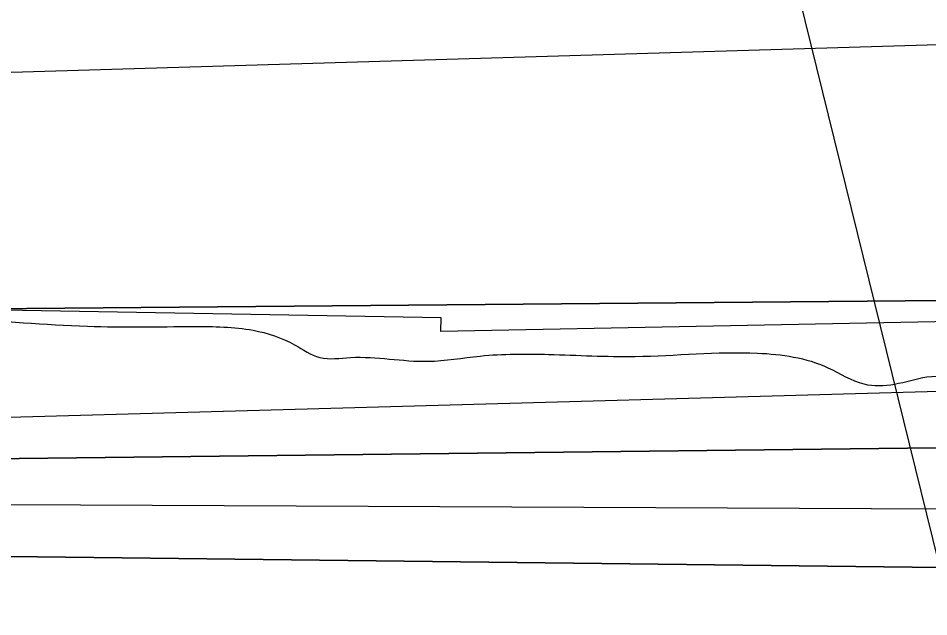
# Model space of a CAD drawing. Extents: x 3445503 to 3483459, y 540493 to 566012.
# Drawn here: x 3472491.1 to 3472666.8, y 551825.4 to 551941 of the extents above; entities that cross this region are included whole.
import ezdxf

# ---------------------------------------------------------------- set-up
doc = ezdxf.new("R2010")
doc.units = 0
for name, color, linetype in [('V-RIVR-EDGE', 7, 'Continuous'), ('V-RIVR-RANG', 7, 'Continuous'), ('V-RRAP-RVMT', 7, 'Continuous'), ('V-TOPO-DPTH', 7, 'Continuous'), ('V-TOPO-MINR', 7, 'Continuous'), ('V-TOPO-WATR', 7, 'Continuous')]:
    doc.layers.add(name, color=color, linetype=linetype)

msp = doc.modelspace()

# ---------------------------------------------------------------- linework, layer by layer
at = {"layer": 'V-RIVR-EDGE'}
msp.add_spline([(3466309.3848466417, 552621.9579710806), (3466349.703870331, 552619.4248512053), (3466382.7286882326, 552619.3431903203), (3466411.927860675, 552618.5757255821), (3466431.7444705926, 552619.221988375), (3466456.4313341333, 552621.2467355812), (3466478.3423179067, 552625.364137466), (3466500.245565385, 552626.3528723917), (3466524.236310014, 552628.0317091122), (3466536.750118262, 552627.6531342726), (3466565.613695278, 552631.7533443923), (3466586.12556452, 552632.3978880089), (3466600.729448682, 552633.7523039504), (3466616.0268729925, 552634.4097413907), (3466639.3163411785, 552633.656889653), (3466653.5691573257, 552633.621646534), (3466663.6572942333, 552636.3777557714), (3466670.958376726, 552636.70733408), (3466676.5238896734, 552638.0840993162), (3466689.3818892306, 552636.3141462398), (3466713.3709146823, 552637.2977236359), (3466728.6700581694, 552638.6504204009), (3466733.538592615, 552639.3336454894), (3466741.1864451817, 552639.3147345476), (3466744.6653205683, 552640.3490276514), (3466765.8784662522, 552643.425259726), (3466811.078918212, 552646.7898098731), (3466822.205646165, 552647.8051920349), (3466836.469636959, 552652.2891345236), (3466848.283028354, 552649.8265008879), (3466872.264317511, 552647.6814113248), (3466895.5486281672, 552644.842781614), (3466925.7906895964, 552644.0727381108), (3466966.4607813, 552642.9292772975), (3466982.79421789, 552640.8030986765), (3467002.59535522, 552635.1920275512), (3467043.595884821, 552627.0951139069), (3467061.669188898, 552625.6598966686), (3467070.7101388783, 552626.68043636), (3467078.7116382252, 552629.0940734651), (3467090.2031876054, 552637.061189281), (3467099.252733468, 552641.558025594), (3467116.301199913, 552647.425610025), (3467156.6554667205, 552659.1453062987), (3467180.3045988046, 552663.258410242), (3467190.046825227, 552666.710638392), (3467215.09593143, 552674.6442302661), (3467224.4982644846, 552681.2259849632), (3467241.911552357, 552694.0453030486), (3467256.190156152, 552704.4389497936), (3467275.6875028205, 552716.5578510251), (3467305.630931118, 552735.6035578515), (3467327.5634045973, 552748.4117012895), (3467352.2898091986, 552766.4274129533), (3467374.5759294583, 552781.6681044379), (3467388.8450777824, 552788.2378248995), (3467399.6405082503, 552795.8590302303), (3467402.78378821, 552801.7609981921), (3467413.9139545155, 552804.1668990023), (3467419.4846249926, 552807.6294422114), (3467425.4132401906, 552815.2626817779), (3467432.374429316, 552818.7217866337), (3467446.2950883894, 552824.9447370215), (3467466.1340476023, 552834.6293710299), (3467483.877773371, 552840.495236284), (3467499.17605727, 552841.5003033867), (3467510.654712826, 552844.2529742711), (3467520.049309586, 552847.7060620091), (3467524.5753718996, 552850.4759246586), (3467538.4917330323, 552854.9607267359), (3467570.8333258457, 552859.7476002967), (3467609.0837633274, 552864.1722311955), (3467645.5969120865, 552868.9487896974), (3467670.2803372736, 552869.5830182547), (3467689.7518962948, 552871.2730296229), (3467696.009230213, 552871.257557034), (3467706.087052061, 552869.8421103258), (3467716.5150823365, 552869.4686930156), (3467730.4194092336, 552869.0866798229), (3467744.6799616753, 552872.1801036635), (3467757.201506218, 552874.9301957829), (3467768.325655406, 552874.9026889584), (3467789.870098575, 552871.3730978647), (3467862.1813662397, 552872.9324518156), (3467905.6281973, 552870.0439659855), (3467943.4854469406, 552856.0450843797), (3467982.0233429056, 552836.1347793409), (3468014.6377812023, 552810.677012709), (3468040.65671139, 552789.0595045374), (3468070.1493594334, 552766.3905114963), (3468095.144311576, 552752.4234346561), (3468129.525264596, 552738.433148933), (3468159.7466959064, 552729.3199935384), (3468202.1480592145, 552725.3911974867), (3468241.4284918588, 552724.5988046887), (3468263.6742114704, 552723.5009020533), (3468284.519956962, 552718.5825114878), (3468310.5466234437, 552700.0936702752), (3468339.350029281, 552679.8598040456), (3468348.374647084, 552674.2753801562), (3468371.3078897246, 552670.0470913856), (3468394.9518642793, 552672.074417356), (3468423.1107265, 552672.3524203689), (3468450.5691718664, 552670.5463645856), (3468476.2946264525, 552670.8303847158), (3468493.331918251, 552672.17878354), (3468516.288369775, 552677.3364956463), (3468541.3426335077, 552687.3558654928), (3468560.1404229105, 552697.7383375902), (3468569.530721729, 552699.453277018), (3468577.1777147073, 552699.086736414), (3468586.549102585, 552693.1538232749), (3468603.1932065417, 552676.0787095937), (3468627.1512868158, 552664.5476191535), (3468668.5080419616, 552659.9261425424), (3468712.655289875, 552659.1217155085), (3468729.6977392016, 552662.5558923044), (3468746.743626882, 552667.3805877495), (3468759.9561328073, 552668.390812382), (3468773.149727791, 552661.7531844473), (3468796.0468677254, 552642.9244498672), (3468815.139851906, 552632.1006529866), (3468834.5778869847, 552620.2331075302), (3468847.085678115, 552617.4211250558), (3468885.6579576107, 552611.4160065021), (3468924.924636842, 552605.0615391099), (3468947.8638966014, 552603.2666579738), (3468956.9074253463, 552605.3300866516), (3468965.9595499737, 552610.869811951), (3468970.840118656, 552616.4198523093), (3468974.664044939, 552616.4103968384), (3468976.7334907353, 552609.8002757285), (3468983.642244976, 552592.0539711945), (3468990.5742081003, 552583.6936675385), (3469002.715458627, 552573.2346920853), (3469014.5168157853, 552565.9052431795), (3469022.157791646, 552563.1052949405), (3469029.1086657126, 552562.3928438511), (3469038.490368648, 552560.6314866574), (3469047.8634757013, 552555.3938328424), (3469053.7680224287, 552553.2934418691), (3469073.9245257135, 552550.8101781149), (3469091.299991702, 552548.3337910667), (3469106.580224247, 552542.0386352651), (3469126.7289912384, 552536.4267045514), (3469142.713078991, 552533.6061261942), (3469153.1385305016, 552532.1898198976), (3469162.515075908, 552528.3426847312), (3469171.8761487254, 552518.2382156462), (3469185.7598455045, 552509.5130905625), (3469208.691368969, 552504.5895424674), (3469232.6709389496, 552501.7491935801), (3469258.052202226, 552503.4245919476), (3469277.1821487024, 552507.5488705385), (3469302.5720078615, 552512.7005655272), (3469341.873930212, 552520.598914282), (3469368.302380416, 552524.0098821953), (3469396.1067362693, 552521.5077074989), (3469447.8657340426, 552506.0839237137), (3469526.008483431, 552475.9943654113), (3469583.6754662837, 552459.8607093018), (3469651.0795180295, 552445.0935033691), (3469684.7815439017, 552437.7099004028), (3469730.656625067, 552432.7296194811), (3469767.1482841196, 552428.8154364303), (3469829.708729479, 552423.4462656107), (3469847.787191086, 552424.0968263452), (3469856.8255623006, 552424.0744770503), (3469867.597783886, 552422.3096815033), (3469876.2790699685, 552418.4642655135), (3469887.7370954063, 552412.8738245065), (3469925.5952046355, 552399.2225725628), (3469955.1256745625, 552391.8492846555), (3469977.3593599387, 552385.8845667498), (3470001.330334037, 552379.5679212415), (3470024.271312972, 552378.4682994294), (3470048.2654959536, 552381.5376547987), (3470074.0072827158, 552388.4266385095), (3470084.094560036, 552390.8351180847), (3470093.829909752, 552391.5063089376), (3470109.1161594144, 552387.6445607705), (3470138.280948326, 552372.9719095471), (3470163.617513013, 552356.5705654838), (3470192.4441277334, 552345.7227001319), (3470225.456051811, 552340.4265943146), (3470241.7920671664, 552339.3433046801), (3470271.6882181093, 552339.2693800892), (3470310.9617740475, 552335.6959499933), (3470330.081405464, 552335.6486726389), (3470358.588756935, 552336.2734457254), (3470382.571765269, 552334.8236154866), (3470398.206504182, 552331.3086373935), (3470414.528766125, 552324.6632731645), (3470435.0191456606, 552316.6170752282), (3470465.5847682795, 552306.1125415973), (3470481.553383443, 552297.0346293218), (3470485.3755905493, 552296.3299145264), (3470491.6320648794, 552295.9668122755), (3470495.7976037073, 552293.5230895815), (3470499.962282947, 552290.7317372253), (3470505.8651104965, 552287.9360869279), (3470526.710855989, 552283.017696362), (3470533.314959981, 552282.6537345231), (3470539.224664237, 552282.6391215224), (3470542.35161202, 552281.9361259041), (3470544.0837432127, 552279.4984203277), (3470547.2055334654, 552276.7096467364), (3470551.369353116, 552273.5706647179), (3470557.6223890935, 552271.8170438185), (3470564.5698248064, 552269.7140740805), (3470576.390092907, 552270.0324777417), (3470585.774374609, 552269.3140095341), (3470591.329572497, 552266.5192188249), (3470613.5581003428, 552258.468722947), (3470637.518759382, 552247.9805214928), (3470666.686127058, 552234.3507592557), (3470680.9234706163, 552228.0581822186), (3470696.5547711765, 552223.1526854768), (3470705.2403551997, 552221.0454177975), (3470710.454800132, 552221.0325239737), (3470716.373959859, 552224.8418372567), (3470726.806288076, 552226.2065682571), (3470744.8873284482, 552227.9000179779), (3470772.007599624, 552229.918748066), (3470784.1763569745, 552230.5839218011), (3470792.1709796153, 552230.2165216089), (3470802.939762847, 552227.0612074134), (3470818.5822380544, 552226.6748962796), (3470830.0617531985, 552229.7751968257), (3470835.9809129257, 552233.5845101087), (3470842.5867360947, 552233.9158075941), (3470861.0085294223, 552232.8273604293), (3470874.207281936, 552228.2755104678), (3470890.1810546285, 552221.2833761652), (3470909.2989668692, 552220.5408394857), (3470935.3711915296, 552220.4763703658), (3470949.6326035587, 552223.9174238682), (3470960.7627698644, 552226.3233246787), (3470973.2774377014, 552226.2923795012), (3470997.600339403, 552221.7130227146), (3471022.2691515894, 552216.4375470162), (3471070.562167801, 552205.1939150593), (3471088.982241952, 552203.410208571), (3471111.9249400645, 552203.0058460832), (3471121.6577110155, 552202.63414795), (3471127.9124661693, 552201.5757863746), (3471132.7706855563, 552198.0874555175), (3471136.5825776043, 552193.2111847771), (3471141.449392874, 552193.1991505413), (3471145.627825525, 552195.9698727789), (3471151.191619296, 552196.651378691), (3471156.7536938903, 552196.6376252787), (3471178.2955582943, 552192.0651451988), (3471192.538918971, 552188.2059757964), (3471223.459047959, 552180.4816198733), (3471265.8406407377, 552168.5573415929), (3471314.8263375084, 552156.2691014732), (3471351.300804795, 552145.4023251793), (3471386.043140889, 552136.9732544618), (3471401.337986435, 552136.5878029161), (3471419.4112905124, 552135.1525856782), (3471433.656370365, 552131.9886755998), (3471456.2385449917, 552126.3707277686), (3471476.7409587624, 552123.1913451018), (3471490.6366897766, 552119.3330352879), (3471513.9029490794, 552109.1941826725), (3471547.945727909, 552099.0286828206), (3471579.5628353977, 552091.9978670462), (3471609.4417945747, 552084.9713492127), (3471637.2366949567, 552078.6452482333), (3471668.4958577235, 552067.4437361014), (3471684.820698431, 552061.841260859), (3471699.7636163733, 552059.718520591), (3471716.436946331, 552054.4628154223), (3471743.1820810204, 552045.3582559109), (3471759.4974662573, 552035.931854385), (3471773.3906185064, 552031.0306555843), (3471788.6674126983, 552023.3449811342), (3471808.459094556, 552013.9099837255), (3471820.614098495, 552009.0130828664), (3471825.8216667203, 552006.2191517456), (3471833.447169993, 551997.1618695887), (3471837.259921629, 551992.6332285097), (3471849.414065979, 551987.3886979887), (3471863.313235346, 551984.9209068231), (3471900.5121879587, 551985.8718198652), (3471925.883995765, 551983.723291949), (3471961.6760975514, 551978.0726797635), (3472004.068005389, 551970.3199574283), (3472058.2621299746, 551955.5854158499), (3472104.461631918, 551941.2182744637), (3472151.699724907, 551925.1104060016), (3472165.5920175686, 551919.8615775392), (3472170.7952878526, 551915.3294981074), (3472181.9056836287, 551909.7399166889), (3472191.9809267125, 551907.2815809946), (3472199.9643747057, 551902.3949951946), (3472208.994150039, 551898.8963492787), (3472220.108843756, 551895.0449161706), (3472235.3925146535, 551890.1402790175), (3472240.606959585, 551890.1273851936), (3472245.472915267, 551889.7677212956), (3472259.3703654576, 551886.604670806), (3472269.448187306, 551885.1892240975), (3472280.212672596, 551880.2957615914), (3472294.809680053, 551878.8691402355), (3472314.2752219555, 551878.1257439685), (3472330.2687651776, 551879.1290918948), (3472344.178249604, 551880.8328566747), (3472354.254352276, 551878.7221506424), (3472360.163196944, 551878.3599079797), (3472367.812768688, 551879.0362563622), (3472378.246816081, 551881.096246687), (3472386.2422983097, 551881.076476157), (3472400.490816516, 551879.3030847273), (3472427.2557217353, 551878.1940074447), (3472454.38115044, 551882.2985155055), (3472479.7598349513, 551882.9310248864), (3472504.4381026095, 551881.4794754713), (3472524.948252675, 551881.4287597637), (3472536.418312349, 551880.7051340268), (3472544.4069178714, 551877.9043261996), (3472549.2677160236, 551875.4588843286), (3472555.1774202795, 551875.4442713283), (3472570.123776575, 551874.7120497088), (3472580.207615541, 551875.7300106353), (3472593.4184022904, 551876.0449759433), (3472610.103766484, 551875.6560860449), (3472633.7443026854, 551876.2928933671), (3472647.2949828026, 551873.4783321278), (3472654.2398397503, 551870.3324734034), (3472660.149544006, 551870.3178604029), (3472666.4103162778, 551871.6929064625), (3472682.051931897, 551870.9589656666), (3472693.8790767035, 551874.0584066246), (3472707.1027572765, 551879.5878168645), (3472717.8801363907, 551879.9087992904), (3472730.733838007, 551876.4006979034), (3472741.8571276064, 551876.0255614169), (3472753.678255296, 551876.6915947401), (3472772.8142188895, 551883.249280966), (3472794.0325221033, 551888.4112910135), (3472814.549548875, 551891.1416126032), (3472833.325848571, 551892.8333431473), (3472843.4114067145, 551894.5465633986), (3472860.4572943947, 551899.3712588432), (3472888.2831399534, 551905.5598257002), (3472914.0189095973, 551910.0154017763), (3472934.187447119, 551912.3989532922), (3472958.177332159, 551913.7301603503), (3472986.3353347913, 551913.660533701), (3473020.7489521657, 551912.8801751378), (3473048.558465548, 551912.4637784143), (3473074.9877753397, 551916.2223759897), (3473094.816419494, 551921.7354540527), (3473113.957540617, 551930.3789182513), (3473134.14498908, 551940.4103223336), (3473153.2938464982, 551952.1824534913), (3473173.494188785, 551967.4283025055), (3473183.9394108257, 551974.0074784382), (3473198.201682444, 551977.7961616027), (3473219.4002151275, 551974.9626894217), (3473232.247899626, 551969.0211803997), (3473250.2988544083, 551958.5475919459), (3473256.5475924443, 551955.055822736), (3473269.4025833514, 551952.0691659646)], degree=3, dxfattribs=at)
at = {"layer": 'V-RIVR-RANG'}
msp.add_line((3472561.9777, 552269.7985), (3472819.6502, 551220.9873000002), dxfattribs=at)
at = {"layer": 'V-RRAP-RVMT'}
msp.add_lwpolyline([(3473489.1030000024, 551532.9740000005), (3473612.5090000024, 551604.7680000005), (3473628.5780000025, 551581.0270000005), (3473760.7660000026, 551666.6750000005), (3473423.3430000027, 552189.3750000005), (3473317.9240000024, 552120.0330000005), (3473314.7620000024, 552123.5420000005), (3473182.9090000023, 552045.2410000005), (3473184.6220000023, 552041.3680000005), (3473098.7000000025, 551994.5340000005), (3472999.2220000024, 551944.7870000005), (3472878.5750000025, 551907.2760000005), (3472873.5580000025, 551921.0010000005), (3472707.3210000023, 551883.0840000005), (3472572.6350000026, 551880.4690000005), (3472572.7010000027, 551883.0990000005), (3472326.5640000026, 551887.4460000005), (3472327.0070000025, 551891.7850000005), (3472208.1220000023, 551911.2090000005)], dxfattribs=at)
at = {"layer": 'V-TOPO-DPTH'}
for points in [[(3474424.5610574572, 552261.8754714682), (3474365.129884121, 552221.8408975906), (3474359.864558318, 552218.4853956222), (3474354.4965026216, 552215.3143402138), (3474348.9743520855, 552212.4199546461), (3474343.349471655, 552209.7100156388), (3473694.1036356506, 552008.3346059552), (3473689.781028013, 552006.6655724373), (3473688.3341947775, 552006.1247990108), (3473682.201615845, 552003.8568868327), (3473680.6309509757, 552003.3247179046), (3473675.8086455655, 552002.1386365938), (3473670.8789099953, 552001.8240495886), (3473669.2289842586, 552001.9342692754), (3472983.0051570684, 551889.4230827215), (3472980.092532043, 551888.9877221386), (3472979.5212798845, 551889.0833725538), (3472979.3320185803, 551889.1240664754), (3472979.1432282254, 551889.1670515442), (3472315.7629208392, 551883.3416411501), (3472304.221296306, 551883.3011389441)], [(3472304.221296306, 551883.3011389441), (3472315.7629208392, 551883.3416411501), (3472979.1432282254, 551889.1670515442), (3472979.3320185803, 551889.1240664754), (3472979.5212798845, 551889.0833725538), (3472980.092532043, 551888.9877221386), (3472983.0051570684, 551889.4230827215), (3473669.2289842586, 552001.9342692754), (3473670.8789099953, 552001.8240495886), (3473675.8086455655, 552002.1386365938), (3473680.6309509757, 552003.3247179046), (3473682.201615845, 552003.8568868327), (3473688.3341947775, 552006.1247990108), (3473689.781028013, 552006.6655724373), (3473694.1036356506, 552008.3346059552), (3474343.349471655, 552209.7100156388), (3474348.9743520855, 552212.4199546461), (3474354.4965026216, 552215.3143402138), (3474359.864558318, 552218.4853956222), (3474365.129884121, 552221.8408975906), (3474424.5610574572, 552261.8754714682)], [(3474370.952430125, 552190.2541197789), (3474351.6238182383, 552180.2345032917), (3473731.8046530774, 551980.3672380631), (3473711.581254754, 551973.1287968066), (3473691.3191149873, 551965.9995216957), (3473671.0311475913, 551958.9430240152), (3473600.9336087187, 551934.7735986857), (3473034.436580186, 551844.1142061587), (3473007.640474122, 551839.9594439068), (3472980.6901309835, 551836.9640550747), (3472953.636963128, 551834.7415818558), (3472881.044140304, 551830.3527041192), (3472871.5424401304, 551830.1389971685), (3472862.0720334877, 551830.4018713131), (3472852.648567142, 551831.3796171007), (3472843.256394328, 551832.8339439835), (3472293.2183935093, 551839.3527526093)], [(3472293.2183935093, 551839.3527526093), (3472843.256394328, 551832.8339439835), (3472852.648567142, 551831.3796171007), (3472862.0720334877, 551830.4018713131), (3472871.5424401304, 551830.1389971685), (3472881.044140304, 551830.3527041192), (3472953.636963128, 551834.7415818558), (3472980.6901309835, 551836.9640550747), (3473007.640474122, 551839.9594439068), (3473034.436580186, 551844.1142061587), (3473600.9336087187, 551934.7735986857), (3473671.0311475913, 551958.9430240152), (3473691.3191149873, 551965.9995216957), (3473711.581254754, 551973.1287968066), (3473731.8046530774, 551980.3672380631), (3474351.6238182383, 552180.2345032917), (3474370.952430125, 552190.2541197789)], [(3472286.604769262, 551853.5689931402), (3472911.3827974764, 551860.8560303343), (3472916.2677696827, 551860.1917158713), (3472921.161504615, 551859.8243896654), (3472926.068383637, 551859.902545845), (3472930.984025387, 551860.2776902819), (3472968.904104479, 551864.9166194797), (3472981.1022325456, 551866.7021845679), (3472993.223257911, 551868.8673934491), (3473005.228629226, 551871.6020680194), (3473017.1568978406, 551874.7163863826), (3473557.4741411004, 551952.2157240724), (3473569.522980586, 551952.978388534), (3473581.507662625, 551954.4356415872), (3473593.4495730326, 551956.355953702), (3473605.284353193, 551958.9004612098), (3473617.019899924, 551961.8087341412), (3473628.60659651, 551965.2626552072), (3473640.0940596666, 551969.0803416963), (3473680.1777186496, 551983.4519374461)], [(3472286.604769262, 551853.5689931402), (3472911.3827974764, 551860.8560303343), (3472916.2677696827, 551860.1917158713), (3472921.161504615, 551859.8243896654), (3472926.068383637, 551859.902545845), (3472930.984025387, 551860.2776902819), (3472968.904104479, 551864.9166194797), (3472981.1022325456, 551866.7021845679), (3472993.223257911, 551868.8673934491), (3473005.228629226, 551871.6020680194), (3473017.1568978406, 551874.7163863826), (3473557.4741411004, 551952.2157240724), (3473569.522980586, 551952.978388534), (3473581.507662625, 551954.4356415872), (3473593.4495730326, 551956.355953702), (3473605.284353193, 551958.9004612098), (3473617.019899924, 551961.8087341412), (3473628.60659651, 551965.2626552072), (3473640.0940596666, 551969.0803416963), (3473680.1777186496, 551983.4519374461)]]:
    msp.add_lwpolyline(points, dxfattribs=at)
at = {"layer": 'V-TOPO-MINR'}
for points in [[(3474377.7152381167, 552239.7101522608), (3474354.4138897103, 552224.0134620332), (3474352.427094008, 552222.7473144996), (3474350.40152427, 552221.5507870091), (3474346.195288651, 552219.4362122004), (3474332.3494845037, 552213.194933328), (3474329.6974990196, 552212.1379419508), (3474326.999873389, 552211.2416842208), (3474324.2337875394, 552210.5865269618), (3474321.422061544, 552210.0921033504), (3474318.5718816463, 552209.7713054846), (3473775.48507067, 552086.8469349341), (3473737.7295205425, 552076.3575933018), (3473704.239751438, 552067.5528364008), (3473682.9611997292, 552062.6719955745), (3473661.543913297, 552058.6972588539), (3472980.2073067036, 551946.3246864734), (3472958.2485712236, 551942.8244931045), (3472936.0761957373, 551941.1442601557), (3472913.761393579, 551940.6773341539), (3472874.3174723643, 551941.4820192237), (3472869.0147391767, 551941.7994424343), (3472297.889660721, 551924.7195597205)], [(3474382.1998906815, 552205.6622642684), (3474366.7910344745, 552196.5907803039), (3474350.9471849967, 552188.3024086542), (3474334.813340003, 552180.5361118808), (3473736.3473667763, 551993.4511216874), (3473721.2347873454, 551987.8498144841), (3473706.100867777, 551982.3073063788), (3473690.934938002, 551976.8529969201), (3473675.747668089, 551971.4574865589), (3473620.108989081, 551951.8732046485), (3473603.136697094, 551946.3008608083), (3473019.099339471, 551859.7242640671), (3472999.6875192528, 551855.9251160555), (3472980.123136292, 551853.0118345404), (3472960.4570448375, 551850.6891306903), (3472906.046056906, 551845.5143300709), (3472898.820375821, 551845.1344834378), (3472891.6131961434, 551845.1595214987), (3472294.8530024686, 551847.8861705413)], [(3474370.952430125, 552190.2541197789), (3474351.6238182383, 552180.2345032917), (3473731.8046530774, 551980.3672380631), (3473711.581254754, 551973.1287968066), (3473691.3191149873, 551965.9995216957), (3473671.0311475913, 551958.9430240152), (3473600.9336087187, 551934.7735986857), (3473034.436580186, 551844.1142061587), (3473007.640474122, 551839.9594439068), (3472980.6901309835, 551836.9640550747), (3472953.636963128, 551834.7415818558), (3472881.044140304, 551830.3527041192), (3472871.5424401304, 551830.1389971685), (3472862.0720334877, 551830.4018713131), (3472852.648567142, 551831.3796171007), (3472843.256394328, 551832.8339439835), (3472293.2183935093, 551839.3527526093)], [(3473684.3624167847, 551994.990644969), (3473660.815111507, 551986.4071425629), (3473654.4504546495, 551984.2695307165), (3473648.0261803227, 551982.3519847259), (3473641.512479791, 551980.7645375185), (3473634.9391617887, 551979.3971561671), (3473628.3059055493, 551978.4306769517), (3473621.6529313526, 551977.7738492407), (3473614.9703802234, 551977.5814987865), (3472999.283011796, 551882.9642645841), (3472993.5430117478, 551881.308811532), (3472987.760079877, 551879.8416403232), (3472981.9127502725, 551878.6568918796), (3472976.022488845, 551877.6604252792), (3472955.857002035, 551874.7510681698), (3472953.2857216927, 551874.5053878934), (3472950.717073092, 551874.4236417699), (3472948.1523721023, 551874.5877968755), (3472945.590302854, 551874.9158861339), (3472943.033785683, 551875.3871446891), (3472940.4819811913, 551875.8818457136), (3472937.9372457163, 551876.411710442), (3472279.875556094, 551858.0261381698)], [(3473680.1777186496, 551983.4519374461), (3473640.0940596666, 551969.0803416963), (3473628.60659651, 551965.2626552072), (3473617.019899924, 551961.8087341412), (3473605.284353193, 551958.9004612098), (3473593.4495730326, 551956.355953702), (3473581.507662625, 551954.4356415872), (3473569.522980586, 551952.978388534), (3473557.4741411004, 551952.2157240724), (3473017.1568978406, 551874.7163863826), (3473005.228629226, 551871.6020680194), (3472993.223257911, 551868.8673934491), (3472981.1022325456, 551866.7021845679), (3472968.904104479, 551864.9166194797), (3472930.984025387, 551860.2776902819), (3472926.068383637, 551859.902545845), (3472921.161504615, 551859.8243896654), (3472916.2677696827, 551860.1917158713), (3472911.3827974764, 551860.8560303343), (3472286.604769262, 551853.5689931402)]]:
    msp.add_lwpolyline(points, dxfattribs=at)
at = {"layer": 'V-TOPO-WATR'}
msp.add_lwpolyline([(3474424.5610574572, 552261.8754714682), (3474365.129884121, 552221.8408975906), (3474359.864558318, 552218.4853956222), (3474354.4965026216, 552215.3143402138), (3474348.9743520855, 552212.4199546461), (3474343.349471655, 552209.7100156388), (3473694.1036356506, 552008.3346059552), (3473689.781028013, 552006.6655724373), (3473688.3341947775, 552006.1247990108), (3473682.201615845, 552003.8568868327), (3473680.6309509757, 552003.3247179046), (3473675.8086455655, 552002.1386365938), (3473670.8789099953, 552001.8240495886), (3473669.2289842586, 552001.9342692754), (3472983.0051570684, 551889.4230827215), (3472980.092532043, 551888.9877221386), (3472979.5212798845, 551889.0833725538), (3472979.3320185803, 551889.1240664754), (3472979.1432282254, 551889.1670515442), (3472315.7629208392, 551883.3416411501), (3472304.221296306, 551883.3011389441)], dxfattribs=at)

doc.saveas('drawing.dxf')
